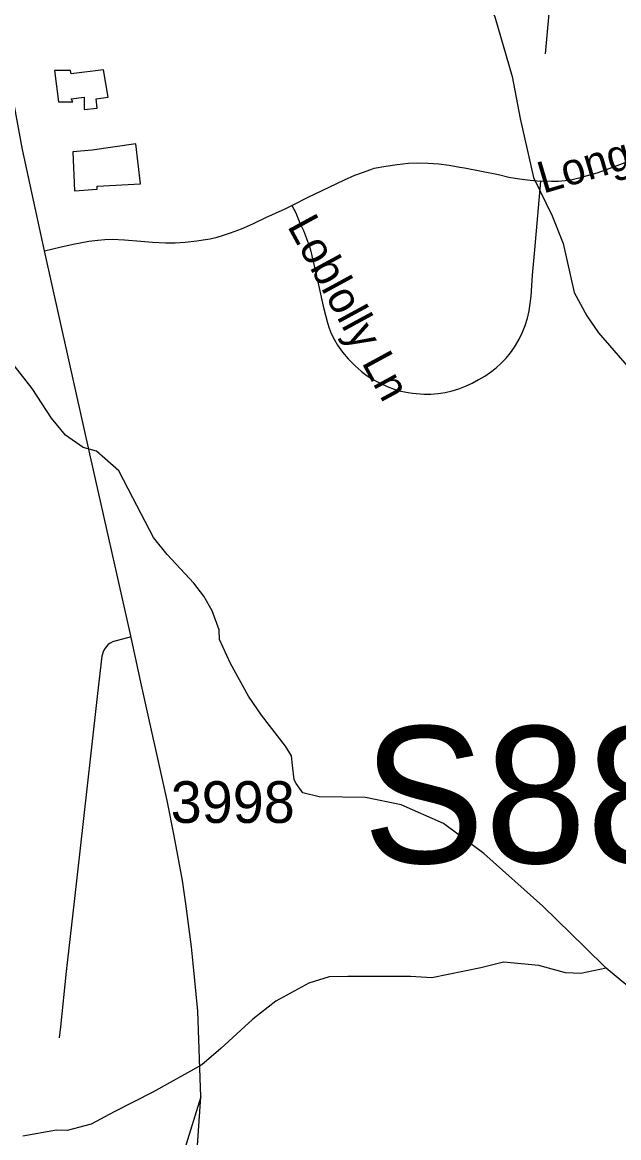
# Model space of a CAD drawing. Extents: x 1383679 to 1536984, y 460658 to 651027.
# Drawn here: x 1437020 to 1438807, y 497871 to 501217 of the extents above; entities that cross this region are included whole.
import ezdxf

# ---------------------------------------------------------------- set-up
doc = ezdxf.new("R2010")
doc.units = 0
for name, color, linetype in [('Exist Cultural Warehouse Building Footprint', 7, 'Continuous'), ('Exist Hydrographic Misc Water Feature', 7, 'Continuous'), ('Exist Road Non-System Type 51', 7, 'Continuous'), ('Exist Road Non-System Type 51 Label', 7, 'Continuous'), ('Exist Road Primary Interstate Ramp 1 Lane Attributed', 7, 'Continuous'), ('Exist Road Primary Interstate Structure Ovrhead Sign Number Label', 7, 'Continuous'), ('Exist Road Secondary Type 51 Attributed', 7, 'Continuous'), ('Exist Road Secondary Type 51 Number Label', 7, 'Continuous')]:
    doc.layers.add(name, color=color, linetype=linetype)

msp = doc.modelspace()

# ---------------------------------------------------------------- linework, layer by layer
at = {"layer": 'Exist Cultural Warehouse Building Footprint'}
for points in [[(1437115.8, 501072), (1437127.8, 500978.3), (1437171.3, 500978.3), (1437166.5, 500987.6), (1437205.1, 500992.3), (1437205.1, 500954.9), (1437243.7, 500959.5), (1437241.3, 500987.6), (1437277.5, 500992.3), (1437263.1, 501074.3), (1437166.5, 501062.6), (1437164.1, 501072), (1437115.8, 501072)], [(1437171.3, 500828.4), (1437176.1, 500711.2), (1437243.7, 500715.9), (1437243.7, 500725.3), (1437374.1, 500732.3), (1437359.6, 500851.8), (1437229.3, 500833.1), (1437171.3, 500828.4)]]:
    msp.add_lwpolyline(points, dxfattribs=at)
at = {"layer": 'Exist Hydrographic Misc Water Feature'}
for points in [[(1437430.9, 502229.5), (1437540.7, 502215.8), (1437697.9, 502170.8), (1437834.7, 502105.7), (1437903.5, 502044.4), (1438058.9, 501905.8), (1438159.1, 501813.6), (1438215.3, 501720.5), (1438272.6, 501577.4), (1438328.4, 501466.3), (1438436, 501233.6), (1438488.4, 501054.5), (1438512, 500928.4), (1438552.6, 500751.2), (1438608.4, 500636), (1438640.7, 500553.3), (1438673.8, 500406.5), (1438712.4, 500336), (1438747.2, 500285.3), (1438839.1, 500179.2)], [(1438770.4, 498380.2), (1438705.6, 498443), (1438580, 498565.4), (1438402.9, 498723.2), (1438282.7, 498813.4), (1438155.8, 498870.1), (1438048.1, 498892), (1437910, 498893.2), (1437860.3, 498905.6), (1437840.8, 498933.9), (1437835.1, 498944.7), (1437829.8, 498988.3), (1437826.4, 499016.3), (1437808.9, 499045.4), (1437736.7, 499138.7), (1437697.8, 499195.3), (1437643.6, 499294), (1437611.1, 499365.2), (1437609.7, 499394.8), (1437588.8, 499451.9), (1437563.7, 499495.9), (1437534.3, 499534.2), (1437454.1, 499620.3), (1437413, 499671.2), (1437351.3, 499790.6), (1437308.8, 499871.1), (1437242, 499930.7), (1437202.2, 499941.3), (1437148.9, 499978.5), (1437107.7, 500029.4), (1437049.6, 500118.4), (1436977.3, 500210.1)], [(1438770.4, 498380.2), (1438694.1, 498363.7), (1438648.1, 498366.2), (1438568.5, 498387.5), (1438462.6, 498397.9), (1438394.3, 498381.2), (1438247.6, 498350.5), (1438183.7, 498355), (1437995.6, 498354.7), (1437939.5, 498354.2), (1437879.1, 498335), (1437780, 498281.1), (1437710.9, 498226.7), (1437615.1, 498138.4), (1437558.1, 498089.5), (1437410.6, 498007.9), (1437295.4, 497948.7), (1437226.6, 497911.5), (1437154.2, 497893.3), (1437122.2, 497893.9), (1437021.7, 497875.4)], [(1439031.9, 498142.7), (1438959.5, 498222.1), (1438770.4, 498380.2)]]:
    msp.add_lwpolyline(points, dxfattribs=at)
at = {"layer": 'Exist Road Non-System Type 51'}
for points in [[(1438616.6, 501442.3), (1438612.4, 501396.8), (1438587.2, 501122)], [(1438925.4, 500833.4), (1438841.5, 500801.5), (1438769.6, 500774.2), (1438741.7, 500764.2), (1438713.4, 500755.8), (1438695, 500751.1), (1438687.8, 500749), (1438667.7, 500744.3), (1438647.4, 500741.1), (1438626.8, 500739.4), (1438606.2, 500739.4), (1438574, 500740.3), (1438573.9, 500740.3)], [(1437827.9, 500667.7), (1437878.5, 500692.9), (1437940, 500722.1), (1437985.2, 500744.1), (1438017, 500758.3), (1438039.3, 500766.7), (1438064.3, 500775.2), (1438075, 500778.9), (1438109, 500785.4), (1438143.3, 500790.4), (1438177.8, 500793.8), (1438204.2, 500795.3), (1438236.1, 500794.5), (1438267.9, 500792.2), (1438299.6, 500788.2), (1438331.1, 500782.7), (1438345, 500779.8), (1438446.9, 500759.8), (1438478.3, 500752.6), (1438510, 500746.9), (1438541.9, 500742.8), (1438573.9, 500740.3)], [(1437827.9, 500667.7), (1437839.3, 500644.8), (1437852, 500614.7), (1437862.2, 500592.1), (1437871.8, 500568.1), (1437880.4, 500543.4), (1437884.8, 500530), (1437888, 500516.5), (1437895, 500486), (1437906.8, 500433.6), (1437921.9, 500365.6), (1437928.4, 500337.8), (1437934.2, 500315.1), (1437939.4, 500299.7), (1437946.1, 500283.4), (1437955.3, 500264.7), (1437964.8, 500248.8), (1437979.6, 500227.5), (1437996.2, 500207), (1438017.5, 500186), (1438035.7, 500170), (1438050, 500159.1), (1438065.7, 500148.8), (1438075, 500143.5), (1438094, 500133.1), (1438113.7, 500124.2), (1438134, 500116.7), (1438154.8, 500110.7), (1438176, 500106.3), (1438189.2, 500104.3), (1438223.1, 500101.6), (1438244.7, 500101.8), (1438266, 500103.6), (1438287.2, 500106.8), (1438308.1, 500111.5), (1438328.6, 500117.7), (1438348.6, 500125.3), (1438368.1, 500134.3), (1438387.4, 500145), (1438387.9, 500145.3), (1438406.3, 500155.7), (1438423.7, 500167.3), (1438440.1, 500180.1), (1438455.7, 500194.1), (1438470.1, 500209.2), (1438483.5, 500225.3), (1438495.6, 500242.2), (1438498.5, 500246.9), (1438509.4, 500266.7), (1438518.9, 500287), (1438527, 500307.8), (1438533.7, 500329.2), (1438538.9, 500351), (1438542.6, 500373.1), (1438544.8, 500395.6), (1438549.4, 500457.9), (1438556, 500534.5), (1438573.9, 500740.3)], [(1437085.8, 500531.2), (1437136.2, 500543.5), (1437177.4, 500552.5), (1437192.8, 500555.5), (1437219, 500559.8), (1437246.5, 500563.3), (1437267.1, 500565.2), (1437289.3, 500565.8), (1437325.6, 500564.2), (1437375.3, 500560.1), (1437410.5, 500557.6), (1437448.8, 500555), (1437477.5, 500555.4), (1437507.6, 500556.9), (1437543.1, 500561.1), (1437562.3, 500564), (1437582.6, 500567.7), (1437603.9, 500572.3), (1437620.3, 500576.9), (1437644.3, 500584.8), (1437676.7, 500597.4), (1437710.9, 500612.7), (1437749.4, 500630.8), (1437807.3, 500657.4), (1437827.9, 500667.7)], [(1437345.8, 499373.4), (1437290.5, 499358.4), (1437283.6, 499354.7), (1437276.3, 499349.1), (1437268, 499339.7), (1437263.3, 499331.2), (1437258.5, 499315.5), (1437245.2, 499203.3), (1437225.5, 499024.9), (1437202.7, 498828.8), (1437175, 498579.3), (1437151.7, 498369.7), (1437133.8, 498203.9), (1437130.3, 498170.5)]]:
    msp.add_lwpolyline(points, dxfattribs=at)
at = {"layer": 'Exist Road Primary Interstate Ramp 1 Lane Attributed'}
msp.add_lwpolyline([(1437554.8, 497993.8), (1437506.2, 497836.1), (1437480.5, 497761.5), (1437439.4, 497702.1), (1437370.9, 497660.9), (1437318.3, 497642.6), (1437272.6, 497638.1), (1437170.4, 497653.3), (1436979.6, 497703.4)], dxfattribs=at)
at = {"layer": 'Exist Road Secondary Type 51 Attributed'}
for points in [[(1437554.8, 497993.8), (1437546.1, 498251), (1437532.4, 498394.1), (1437527.1, 498444.2), (1437509.9, 498573), (1437499.7, 498642.3), (1437475.3, 498777.1), (1437454.3, 498882.2), (1437375, 499237.3), (1437343.2, 499385.5), (1437223.8, 499913.4), (1437085.8, 500531.2), (1437020.8, 500835.6), (1436895.1, 501509)], [(1437535.3, 497701.7), (1437554.8, 497993.8)]]:
    msp.add_lwpolyline(points, dxfattribs=at)

# ---------------------------------------------------------------- texts
at = {"layer": 'Exist Road Non-System Type 51 Label'}
for s, rotation, p in [('Longleaf Dr', 16.3713, (1438581.2, 500702.5)), ('Loblolly Ln', 298.5692, (1437812.7, 500605.7))]:
    msp.add_text(s, height=95, rotation=rotation, dxfattribs=at).set_placement(p)
at = {"layer": 'Exist Road Primary Interstate Structure Ovrhead Sign Number Label'}
msp.add_text('S884', height=410.1, dxfattribs=at).set_placement((1438040.2, 498695))
at = {"layer": 'Exist Road Secondary Type 51 Number Label'}
msp.add_text('3998', height=125, dxfattribs=at).set_placement((1437464.6, 498815.4))

doc.saveas('drawing.dxf')
